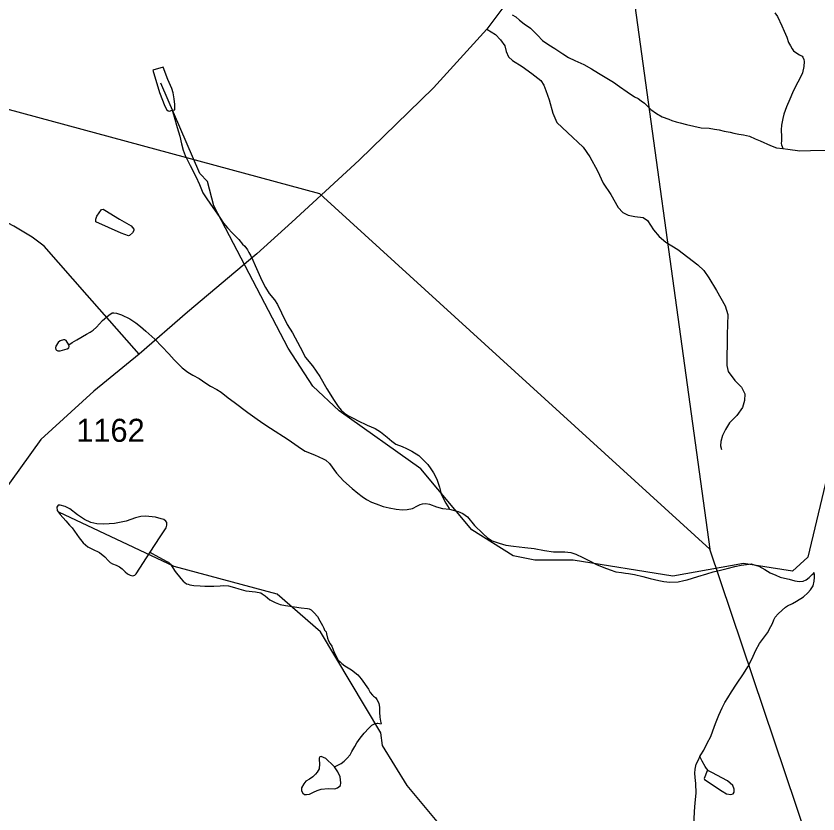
# Model space of a CAD drawing. Extents: x 2082433 to 2279600, y 546599 to 755198.
# Drawn here: x 2169582 to 2173935, y 630610 to 634939 of the extents above; entities that cross this region are included whole.
import ezdxf

# ---------------------------------------------------------------- set-up
doc = ezdxf.new("R2010")
doc.units = 0
for name, color, linetype in [('Exist Boundary Political Fire Districts', 7, 'Continuous'), ('Exist Hydrographic Creek Single Shore', 7, 'Continuous'), ('Exist Hydrographic Misc Water Feature', 7, 'Continuous'), ('Exist Road Non-System Type 51', 7, 'Continuous'), ('Exist Road Secondary Type 51 Attributed', 7, 'Continuous'), ('Exist Road Secondary Type 51 Number Label', 7, 'Continuous')]:
    doc.layers.add(name, color=color, linetype=linetype)

msp = doc.modelspace()

# ---------------------------------------------------------------- linework, layer by layer
at = {"layer": 'Exist Boundary Political Fire Districts'}
for points in [[(2176828.8, 649452.8), (2171785.6, 650354.8), (2171948.8, 637839.7), (2172832.8, 635784.2), (2173348.3, 632047.1)], [(2173348.3, 632047.1), (2171231.9, 633975), (2161454.8, 636619.8), (2160657.8, 636833.2), (2160398.4, 636727.3), (2160077.1, 636685.4), (2159649.6, 636621.6), (2159089.6, 637046.9), (2158669.8, 637365.7), (2158668.2, 637366.1), (2154870.2, 638383.4)], [(2173996.8, 624706.9), (2174181.2, 629052.1), (2174169.1, 629614.8), (2173348.3, 632047.1)]]:
    msp.add_lwpolyline(points, dxfattribs=at)
at = {"layer": 'Exist Hydrographic Creek Single Shore'}
for points in [[(2174002.9, 632519.2), (2173880.9, 632003.4), (2173797.9, 631926.4), (2173530.9, 631967.8), (2173147.8, 631900.2), (2172605.9, 631986.6), (2172398, 631987.6), (2172280.9, 632009.7), (2172055.9, 632152), (2171778.9, 632482.4), (2171335.8, 632796.4), (2171192.9, 632930.5), (2171059, 633136.6), (2170654.8, 633909.1), (2170620.8, 634041.1), (2170578.9, 634084.5), (2170367.9, 634574.3)], [(2173074.8, 626488.6), (2173019.9, 626598.5), (2172988.9, 627665.3), (2172878.8, 627972.6), (2172434.9, 628388.3), (2172325, 628620.2), (2172298.9, 628902.8), (2172214.8, 629045.6), (2172013.9, 629236.7), (2171954.8, 629336.3), (2172125.8, 629969.2), (2172132.8, 630201.9), (2172049, 630351.2), (2171704.9, 630765), (2171570.8, 630980.9), (2171561.9, 631050), (2171233.9, 631597.9), (2170999.9, 631802.8), (2170440.9, 631951.9), (2169813.9, 632246.7)]]:
    msp.add_lwpolyline(points, dxfattribs=at)
at = {"layer": 'Exist Hydrographic Misc Water Feature'}
for points in [[(2172275.8, 634945.7), (2172295.9, 634933.8), (2172315.8, 634915.7), (2172339.8, 634895.9), (2172374.1, 634872.5), (2172412.4, 634834.6), (2172440.5, 634806.4), (2172474.9, 634783), (2172506.7, 634763.2), (2172551.2, 634733.4), (2172581, 634713.5), (2172615.4, 634697.7), (2172665.2, 634676), (2172705.4, 634652), (2172743.6, 634628.5), (2172825.8, 634580.7), (2172858, 634556.8), (2172900.2, 634527.3), (2172940, 634501.4), (2172960.1, 634491.9), (2172976.5, 634479.7), (2172994.5, 634466), (2173028.4, 634432.1), (2173058.3, 634410.1), (2173089.1, 634392.5), (2173125, 634378.6), (2173142.6, 634372.7), (2173165.2, 634364.8), (2173186.7, 634359.1), (2173221.1, 634351.1), (2173260.7, 634341.4), (2173301.1, 634331.7), (2173345, 634329.9), (2173372.9, 634326.1), (2173399.1, 634322.2), (2173425.4, 634314.1), (2173459.2, 634308.6), (2173479.1, 634302.7), (2173505.1, 634298.8), (2173531.4, 634294.8), (2173563.2, 634287.2), (2173595.3, 634273.4), (2173621.4, 634261.4), (2173677.6, 634235.9), (2173711.2, 634223.9), (2173745.4, 634220.3)], [(2173701.4, 634955.8), (2173715.9, 634935.7), (2173739.9, 634885.9), (2173751.8, 634857.7), (2173766.2, 634823.9), (2173776.4, 634796), (2173786.5, 634778.2), (2173794.7, 634760.4), (2173802.7, 634750.3), (2173814.8, 634740.4), (2173834.9, 634728.4), (2173848.8, 634720.6), (2173852.9, 634716.7), (2173858.8, 634702.4), (2173860.7, 634692.8), (2173859, 634664.7), (2173851.3, 634630.6), (2173839.2, 634604.4), (2173813.3, 634556.4), (2173797.9, 634522.2), (2173781.9, 634488.2), (2173763.9, 634446.3), (2173750.6, 634406.1), (2173744.6, 634383.9), (2173736.6, 634346.2), (2173734.8, 634322.1), (2173737, 634284.1), (2173737.7, 634262.1), (2173735.2, 634248.2), (2173737.2, 634240.2), (2173741.1, 634230.3), (2173745.4, 634220.3)], [(2170429.3, 634427.4), (2170443.5, 634429.8), (2170443.5, 634437.5), (2170443.3, 634459.4), (2170441, 634489.3), (2170434.9, 634521.5), (2170426.9, 634545.4), (2170406.4, 634595.2), (2170380.3, 634661.2), (2170324.6, 634644.9), (2170361.1, 634525), (2170389.4, 634449.3), (2170399.6, 634429.5), (2170407.4, 634425.5), (2170415.6, 634423.5), (2170429.3, 634427.4)], [(2170429.3, 634427.4), (2170439.6, 634391.8), (2170456, 634333.8), (2170470.4, 634287.8), (2170480.8, 634245.7), (2170488.8, 634212), (2170500.7, 634182.2), (2170527.2, 634128.4), (2170557.5, 634068.2), (2170577.8, 634024.6), (2170596.1, 633980.5), (2170618, 633946.7), (2170650.4, 633900.9), (2170688.5, 633845.2), (2170708.8, 633815.4), (2170729.1, 633789.6), (2170757.2, 633761.4), (2170791.1, 633725.9), (2170811.4, 633701.7), (2170823.9, 633690.1), (2170837.6, 633670.2), (2170845.4, 633656), (2170856.1, 633638.2), (2170867.7, 633614.1), (2170880, 633586.3), (2170894.4, 633552.5), (2170916.5, 633504.6), (2170936.6, 633466.6), (2170956.9, 633432.7), (2170984.8, 633398.9), (2171001.4, 633373.3), (2171023.6, 633329.4), (2171054.1, 633265.6), (2171082, 633219.6), (2171124.9, 633141.7), (2171153, 633086), (2171191.3, 633040.4), (2171231.3, 632982.5), (2171269.6, 632916.7), (2171308, 632852.9), (2171330.3, 632821.1), (2171346.5, 632801.2), (2171364.4, 632783.5), (2171386.7, 632769.6), (2171418.5, 632753.8), (2171436.4, 632743.8), (2171488.6, 632720.1), (2171530.7, 632700.4), (2171560.8, 632682.5), (2171597.1, 632654.7), (2171621.1, 632632.8), (2171643, 632616.9), (2171677.3, 632603.2), (2171701.1, 632593.1), (2171731.4, 632577.6), (2171767.7, 632553.8), (2171793.6, 632529.7), (2171817.5, 632506.2), (2171834, 632482.2), (2171848.1, 632460.2), (2171865.9, 632426.2), (2171880.3, 632382.3), (2171890.3, 632346.3), (2171905.1, 632316.5), (2171914.9, 632296.8), (2171933.4, 632266.8), (2171935.2, 632262.9)], [(2173745.4, 634220.3), (2173771.7, 634216.4), (2173837.5, 634206.8), (2173895.3, 634209), (2173975.3, 634211.5)], [(2170143.1, 633836), (2170207.3, 633800.4), (2170221.2, 633782.8), (2170221.2, 633774.7), (2170213.2, 633762.5), (2170197.2, 633748.3), (2170191.5, 633746.4), (2170153.3, 633760.2), (2170015.1, 633823.3), (2170015.3, 633837.5), (2170020.9, 633853.3), (2170046.5, 633889.5), (2170054.5, 633891.6), (2170064.6, 633885.6), (2170143.1, 633836)], [(2169868.9, 633154.7), (2169886.6, 633167.1), (2169912.6, 633183), (2169964.5, 633213.3), (2169984.6, 633223.6), (2170000.6, 633235.4), (2170018.4, 633251.7), (2170052, 633287.6), (2170085.7, 633315.8), (2170103.9, 633328.1), (2170111.9, 633328.1), (2170127.7, 633326.1), (2170153.8, 633318.5), (2170199.9, 633296.5), (2170231.9, 633275.1), (2170257.9, 633254.9), (2170286.4, 633229.1), (2170334.8, 633185.3), (2170410.7, 633106.1), (2170441, 633073.9), (2170465.4, 633048.4), (2170483.1, 633030.2), (2170513.6, 633006.6), (2170541.5, 632990.6), (2170575.5, 632972.9), (2170611.6, 632947.1), (2170638.1, 632931.4), (2170671.9, 632913.3), (2170696.1, 632897.5), (2170734.1, 632867.8), (2170766.2, 632843.9), (2170840.7, 632788.4), (2170878.6, 632760.8), (2170920.9, 632730.9), (2170962.9, 632703.1), (2171059.5, 632641.8), (2171131.4, 632590), (2171151.7, 632578.4), (2171202, 632558.7), (2171249.8, 632536.8), (2171263.7, 632529), (2171283.8, 632511), (2171322.3, 632459.4), (2171360.3, 632417.5), (2171406.6, 632375.7), (2171436.8, 632350), (2171461, 632332.1), (2171484.5, 632316.4), (2171510.8, 632302.3), (2171537.2, 632292.6), (2171575.4, 632278.8), (2171607.2, 632271.1), (2171644.9, 632263), (2171679.1, 632259.4), (2171705, 632261.6), (2171734.9, 632267.6), (2171761.2, 632281.9), (2171775.3, 632287.9), (2171789, 632291.9), (2171806.9, 632294), (2171827.2, 632290.2), (2171865.1, 632276.3), (2171897.1, 632266.6), (2171935.2, 632262.9)], [(2169868.9, 633154.7), (2169854.6, 633178.8), (2169846.8, 633182.8), (2169838.8, 633182.8), (2169820.8, 633176.6), (2169810.9, 633168.4), (2169797, 633148.6), (2169795.1, 633138.3), (2169797.2, 633130.3), (2169800.9, 633126.5), (2169809.1, 633122.4), (2169821, 633122.6), (2169859.3, 633132.7), (2169869.1, 633138.9), (2169871, 633146.7), (2169868.9, 633154.7)], [(2170309.2, 632029.7), (2170364.5, 632114.2), (2170396.3, 632162.1), (2170400, 632176.1), (2170400.2, 632190.3), (2170394.3, 632198.1), (2170384, 632208.2), (2170370.3, 632211.9), (2170339.7, 632219.7), (2170283.8, 632225.8), (2170260, 632223.2), (2170230, 632217.3), (2170180.2, 632198.8), (2170116, 632186.6), (2170058.4, 632182.3), (2170020.5, 632184), (2169988.1, 632191.7), (2169953.8, 632207.9), (2169916.1, 632233.4), (2169873.9, 632265.4), (2169847.6, 632277.1), (2169821.8, 632285), (2169809.9, 632284.8), (2169803.9, 632274.8), (2169805.6, 632257), (2169822, 632234.7), (2169852.5, 632199.3), (2169872.2, 632177.2), (2169886.2, 632161.3), (2169924.9, 632107.6), (2169946.9, 632081.6), (2169959, 632069.6), (2169970.8, 632059.7), (2169997.1, 632046), (2170034.8, 632028.1), (2170063.1, 632004.4), (2170083.4, 631982.3), (2170093.1, 631974.7), (2170105.4, 631966.4), (2170125.3, 631960.5), (2170143.5, 631950.9), (2170157.7, 631939), (2170173.9, 631923.2), (2170187.4, 631913), (2170201.7, 631905.2), (2170216.1, 631901.4), (2170221.8, 631903.4), (2170226.1, 631905.2), (2170233.3, 631913.4), (2170309.2, 632029.7)], [(2171935.2, 632262.9), (2171981.2, 632251.1), (2172006.8, 632239.1), (2172033.3, 632221.3), (2172071.6, 632175.4), (2172116.1, 632131.7), (2172141.9, 632108), (2172165.9, 632092.2), (2172204.1, 632078.3), (2172240.4, 632068.4), (2172282.2, 632062.8), (2172344.3, 632055.1), (2172393.9, 632049.6), (2172450.1, 632039.9), (2172500.4, 632031.9), (2172538.1, 632032.2), (2172561.9, 632032.3), (2172594.1, 632028.7), (2172620.1, 632018.7), (2172658.3, 632000.7), (2172698.5, 631981.3), (2172732.9, 631963.5), (2172772.7, 631947.8), (2172806.5, 631933.7), (2172838.9, 631924), (2172868.8, 631920.2), (2172890.8, 631916.1), (2172906.6, 631914.1), (2172938.8, 631908.4), (2172984.7, 631898.7), (2173024.9, 631886.9), (2173070.8, 631877.1), (2173098.7, 631871.3), (2173130.9, 631867.7), (2173176.8, 631870), (2173206.6, 631876.1), (2173224.8, 631880.2), (2173282.6, 631898.3), (2173332.7, 631912.6), (2173366.1, 631922.9), (2173406.1, 631933.2), (2173442.4, 631941.5), (2173484.4, 631951.7), (2173518, 631959.6), (2173548.2, 631964), (2173572.4, 631966), (2173590, 631962.1), (2173614.2, 631954.4), (2173646.4, 631936.6), (2173676.1, 631918.7), (2173706.3, 631904.8), (2173730.9, 631895), (2173754.5, 631889), (2173778.7, 631883.3), (2173810.4, 631875.3), (2173834.4, 631871.6), (2173854.3, 631873.5), (2173870.7, 631879.5), (2173888.6, 631891.9), (2173904.4, 631908.1), (2173910.5, 631914.1), (2173914.4, 631920)], [(2170309.2, 632029.7), (2170321.1, 632023.8), (2170377.1, 631992.3), (2170401.3, 631980.1), (2170409.3, 631976.4), (2170421.1, 631964.5), (2170445.5, 631924.7), (2170475.9, 631886.9), (2170489.6, 631872.6), (2170497.8, 631864.9), (2170507.9, 631858.9), (2170515.9, 631856.9), (2170525.9, 631852.9), (2170547.9, 631849.2), (2170581.9, 631847.3), (2170607.5, 631845.4), (2170656.1, 631845.8), (2170689.6, 631848.1), (2170709.9, 631849.9), (2170735.9, 631848), (2170767.9, 631838.3), (2170792.1, 631830.6), (2170830, 631820.8), (2170882.1, 631814.9), (2170910, 631809.1), (2170918.4, 631805), (2170934.2, 631793.3), (2170960, 631771.5), (2170988.1, 631757.5), (2171016.4, 631745.9), (2171044.3, 631741.7), (2171094.3, 631734.2), (2171130.4, 631728.3), (2171164.3, 631724.8), (2171172.5, 631722.8), (2171184.1, 631716.6), (2171200.5, 631700.7), (2171218.6, 631680.9), (2171230.7, 631657.2), (2171245, 631633.2), (2171253, 631617.3), (2171257.3, 631607.4), (2171264.9, 631597.3), (2171267.2, 631587.2), (2171273.3, 631563.1), (2171277.4, 631549.1), (2171287.5, 631533.5), (2171295.9, 631519.6), (2171301.4, 631505.4), (2171307.8, 631491.5), (2171329.7, 631445.5), (2171341.8, 631435.6), (2171349.8, 631425.9), (2171366.2, 631413.7), (2171402.1, 631392), (2171436.6, 631364.1), (2171456.2, 631342.4), (2171494.6, 631286.8), (2171504.8, 631268.6), (2171516.9, 631254.6), (2171522.7, 631248.9), (2171533.3, 631240.8), (2171540.9, 631231.1), (2171547.1, 631218.9), (2171551.4, 631208.9), (2171555.3, 631189.2), (2171555.1, 631162.9), (2171557.3, 631134.9), (2171559.6, 631113.1), (2171564.1, 631099)], [(2173294.1, 630920.8), (2173299.9, 630930.8), (2173315.9, 630956.8), (2173335.8, 630997.2), (2173351.7, 631027.2), (2173361.4, 631049.3), (2173365.5, 631061.2), (2173379, 631101.4), (2173396.9, 631145.3), (2173414.7, 631185.2), (2173430.5, 631213.7), (2173446.3, 631239.7), (2173466, 631271.5), (2173493.8, 631313.9), (2173531.6, 631369.9), (2173555.4, 631408.1), (2173567.1, 631432.3), (2173583, 631466.3), (2173599, 631498.4), (2173618.5, 631534.4), (2173640.5, 631564.3), (2173662.2, 631592.7), (2173679.8, 631626.5), (2173688, 631642.7), (2173695.6, 631662.7), (2173703.4, 631676.9), (2173719.6, 631695.1), (2173741.8, 631714.9), (2173759.4, 631731.3), (2173769.4, 631739.1), (2173797.5, 631751.1), (2173819.1, 631763.7), (2173857, 631787.5), (2173880.8, 631809.9), (2173894.9, 631826), (2173908.9, 631847.8), (2173914.6, 631872.1), (2173916.7, 631892.1), (2173916.7, 631909.9), (2173914.4, 631920)], [(2171311.1, 630865.6), (2171325.2, 630872), (2171347.2, 630884.1), (2171362.7, 630895.9), (2171379.1, 630912), (2171394.9, 630930.3), (2171404.6, 630948.3), (2171420.4, 630976.4), (2171432.3, 630996.5), (2171450.3, 631020.5), (2171472, 631048.5), (2171497.9, 631074.6), (2171513.9, 631090.8), (2171528, 631098.8), (2171541.8, 631102.8), (2171546.1, 631103), (2171564.1, 631099)], [(2171311.1, 630865.6), (2171305.1, 630871.7), (2171262.9, 630911.4), (2171239.1, 630921.5), (2171231.1, 630919.4), (2171226.6, 630913.2), (2171226.6, 630905.5), (2171229, 630881.2), (2171227.2, 630855.1), (2171217.4, 630837.1), (2171207.3, 630825.3), (2171193.6, 630811.2), (2171175.3, 630798.9), (2171155.4, 630786.9), (2171143.7, 630772.8), (2171132.1, 630750.7), (2171132.1, 630743), (2171131.9, 630734.9), (2171138, 630723), (2171148.3, 630715), (2171157.9, 630715.1), (2171174.1, 630717.1), (2171196, 630727.2), (2171216.1, 630737.2), (2171237.9, 630745.2), (2171275.6, 630747.6), (2171311.9, 630745.8), (2171327.7, 630751.9), (2171343.9, 630764.1), (2171345.7, 630778), (2171341.6, 630811.9), (2171329.3, 630838.1), (2171311.1, 630865.6)], [(2173283.1, 630441), (2173270.1, 630514.8), (2173266, 630549), (2173264.2, 630580.9), (2173265.6, 630622.9), (2173269.3, 630670.6), (2173273.4, 630722.7), (2173272.6, 630774.8), (2173269.1, 630806.9), (2173266.7, 630830.8), (2173268.7, 630852.8), (2173274.6, 630880.7), (2173288.4, 630906.6), (2173294.1, 630920.8)], [(2173344.6, 630841.4), (2173342, 630844.3), (2173330.6, 630857.2), (2173322.4, 630867), (2173306.2, 630897), (2173294.1, 630920.8)], [(2173344.6, 630841.4), (2173342, 630844.3), (2173334.7, 630843.2), (2173316.9, 630803), (2173318.9, 630797), (2173415.1, 630733.7), (2173439.1, 630719.6), (2173463.1, 630716), (2173475.2, 630719.8), (2173481.1, 630727.8), (2173480.9, 630744.1), (2173472.7, 630763.9), (2173444.8, 630789.7), (2173358.5, 630835.2), (2173344.6, 630841.4)]]:
    msp.add_lwpolyline(points, dxfattribs=at)
at = {"layer": 'Exist Road Non-System Type 51'}
msp.add_lwpolyline([(2172138.2, 634868.1), (2172184.7, 634838.3), (2172212.8, 634810.2), (2172235.6, 634776.9), (2172242.6, 634747.1), (2172254.9, 634717.3), (2172277.7, 634698), (2172330.3, 634664.6), (2172381.2, 634627.8), (2172430.3, 634589.2), (2172447.9, 634564.6), (2172458.4, 634534.8), (2172476, 634483.9), (2172495.3, 634412), (2172518.1, 634361.1), (2172576, 634306.7), (2172661.1, 634227.8), (2172696.1, 634175.1), (2172738.2, 634099.7), (2172769.8, 634033), (2172810.2, 633969.9), (2172851.4, 633899.7), (2172876, 633873.4), (2172905.8, 633859.3), (2172940.9, 633850.6), (2172986.5, 633845.3), (2173009.3, 633829.5), (2173042.7, 633778.6), (2173072.5, 633743.5), (2173109.3, 633711.9), (2173174.2, 633671.6), (2173283, 633589.1), (2173316.3, 633557.6), (2173343.5, 633519), (2173383.9, 633450.5), (2173431.3, 633366.3), (2173445.3, 633318.9), (2173441.8, 633211.9), (2173440.9, 633043.5), (2173447.9, 633010.2), (2173484.8, 632961), (2173519.9, 632925.9), (2173538.3, 632889.1), (2173536.5, 632852.3), (2173526, 632815.4), (2173494.4, 632771.6), (2173455.8, 632731.2), (2173433, 632696.1), (2173417.2, 632662.8), (2173408.5, 632631.2), (2173406.7, 632606.6), (2173412, 632587.3)], dxfattribs=at)
at = {"layer": 'Exist Road Secondary Type 51 Attributed'}
for points in [[(2175451.5, 638147.3), (2174937.1, 637683.6), (2174833.1, 637582.3), (2174586.6, 637391.1), (2174080.4, 637103.3), (2173733.9, 636894.6), (2173581.3, 636796.3), (2173473.4, 636713.8), (2173382.4, 636634.3), (2173293.6, 636522.5), (2173185, 636367.9), (2172952.3, 635971.5), (2172800.8, 635728.1), (2172301.4, 635085.7), (2172138.2, 634868.1), (2171848.7, 634548.8), (2171444.3, 634157.6), (2171078.5, 633820.7), (2170889.9, 633648.8), (2170511.8, 633333), (2170249.5, 633104.9)], [(2170249.5, 633104.9), (2169968.8, 633424.2), (2169734.6, 633690.9), (2169669.3, 633739.4), (2169570.6, 633799.3), (2169313.3, 633934), (2168852.1, 634168.1), (2168360.8, 634410.2), (2168188.9, 634482.2), (2168067.7, 634496.2), (2167822.9, 634504.6), (2167387.1, 634512), (2166340.1, 634521.4), (2165909, 634534.8), (2165801.9, 634536.5), (2165761.6, 634520.8), (2165747.6, 634498), (2165745.8, 634454.1), (2165744, 634150.6), (2165735.3, 633683.9)], [(2170249.5, 633104.9), (2170004.4, 632904.3), (2169716.9, 632640.8), (2169443.4, 632262.8), (2169278.5, 632062.8), (2169053.9, 631708.3), (2168680.2, 631175), (2168550.3, 631003), (2168424, 630876.7), (2168137.5, 630684.4), (2167780.3, 630454.6), (2167590.4, 630337.8)]]:
    msp.add_lwpolyline(points, dxfattribs=at)

# ---------------------------------------------------------------- texts
at = {"layer": 'Exist Road Secondary Type 51 Number Label'}
msp.add_text('1162', height=125, dxfattribs=at).set_placement((2169908.5, 632628.8))

doc.saveas('drawing.dxf')
